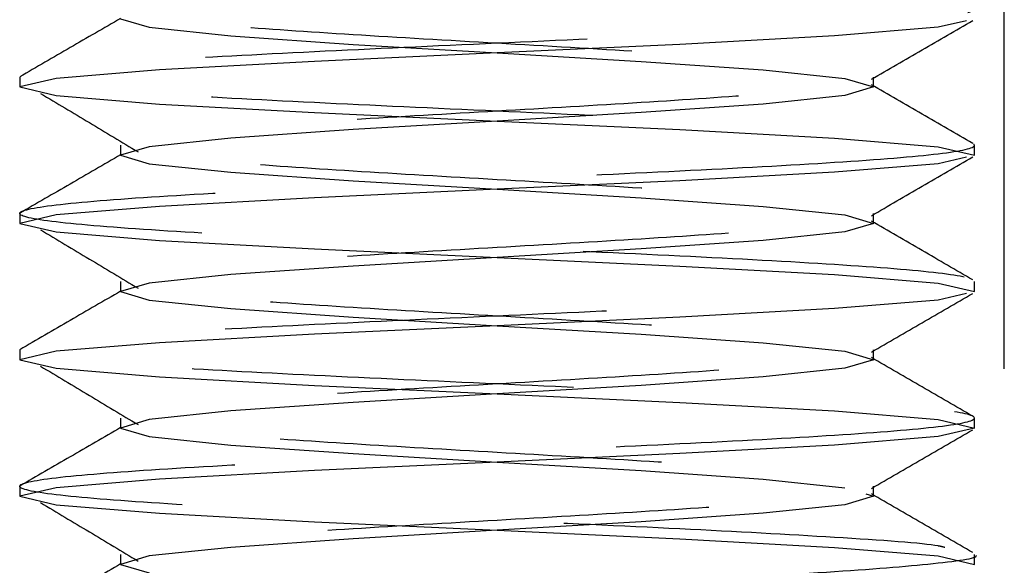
# Model space of a CAD drawing. Header units: inches. Extents: x 1907 to 2452, y -210 to -54.
# Tile 717 of 1056: x 2144.599 to 2144.857, y -176.733 to -176.59. Entities that reach past the tile are written whole.
import ezdxf

# ---------------------------------------------------------------- set-up
doc = ezdxf.new("R2010")
doc.units = ezdxf.units.IN
doc.header["$LTSCALE"] = 0.5
doc.header["$MEASUREMENT"] = 0
doc.linetypes.add('HIDDEN', pattern=[0.22499999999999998, 0.15, -0.075])
doc.layers.add('SID-M-H', color=4, linetype='HIDDEN')

msp = doc.modelspace()

# ---------------------------------------------------------------- linework, layer by layer
at = {"layer": 'SID-M-H'}
for p, q in [((2144.856872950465, -177.081832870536), (2144.856872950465, -176.211832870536)), ((2144.625479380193, -176.5901513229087), (2144.632983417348, -176.5923834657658)), ((2144.846930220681, -176.5906510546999), (2144.839545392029, -176.5923834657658)), ((2144.632983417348, -176.5923834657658), (2144.654353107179, -176.5946156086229)), ((2144.839545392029, -176.5923834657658), (2144.812448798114, -176.5946156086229)), ((2144.654353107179, -176.5946156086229), (2144.686335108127, -176.5968477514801)), ((2144.812448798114, -176.5946156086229), (2144.771895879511, -176.5968477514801)), ((2144.724060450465, -176.5990798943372), (2144.676225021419, -176.6013120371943)), ((2144.686335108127, -176.5968477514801), (2144.724060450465, -176.5990798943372)), ((2144.771895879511, -176.5968477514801), (2144.724060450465, -176.5990798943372)), ((2144.724060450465, -176.5990798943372), (2144.761785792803, -176.6013120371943)), ((2144.676225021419, -176.6013120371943), (2144.635672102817, -176.6035441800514)), ((2144.761785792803, -176.6013120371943), (2144.793767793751, -176.6035441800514)), ((2144.635672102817, -176.6035441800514), (2144.608575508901, -176.6057763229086)), ((2144.793767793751, -176.6035441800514), (2144.815137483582, -176.6057763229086)), ((2144.599060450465, -176.605404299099), (2144.599060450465, -176.6080084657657)), ((2144.608575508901, -176.6057763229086), (2144.599060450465, -176.6080084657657)), ((2144.815137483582, -176.6057763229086), (2144.822641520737, -176.6080084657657)), ((2144.822641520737, -176.6080084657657), (2144.822641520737, -176.605404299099)), ((2144.599060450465, -176.6080084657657), (2144.608575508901, -176.6102406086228)), ((2144.822641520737, -176.6080084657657), (2144.815137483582, -176.6102406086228)), ((2144.608575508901, -176.6102406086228), (2144.635672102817, -176.6124727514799)), ((2144.815137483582, -176.6102406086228), (2144.793767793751, -176.6124727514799)), ((2144.635672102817, -176.6124727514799), (2144.676225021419, -176.6147048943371)), ((2144.793767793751, -176.6124727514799), (2144.761785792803, -176.6147048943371)), ((2144.676225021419, -176.6147048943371), (2144.724060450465, -176.6169370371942)), ((2144.724060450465, -176.6169370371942), (2144.686335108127, -176.6191691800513)), ((2144.761785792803, -176.6147048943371), (2144.724060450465, -176.6169370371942)), ((2144.724060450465, -176.6169370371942), (2144.771895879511, -176.6191691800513)), ((2144.686335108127, -176.6191691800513), (2144.654353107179, -176.6214013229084)), ((2144.771895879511, -176.6191691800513), (2144.812448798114, -176.6214013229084)), ((2144.654353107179, -176.6214013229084), (2144.632983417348, -176.6236334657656)), ((2144.812448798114, -176.6214013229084), (2144.839545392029, -176.6236334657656)), ((2144.625479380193, -176.623261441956), (2144.625479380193, -176.6258656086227)), ((2144.632983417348, -176.6236334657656), (2144.625479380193, -176.6258656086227)), ((2144.839545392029, -176.6236334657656), (2144.849060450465, -176.6258656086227)), ((2144.849060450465, -176.6258656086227), (2144.849060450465, -176.623261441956)), ((2144.625479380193, -176.6258656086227), (2144.632983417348, -176.6280977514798)), ((2144.846930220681, -176.6263653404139), (2144.839545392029, -176.6280977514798)), ((2144.849060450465, -176.6258656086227), (2144.849060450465, -176.6258656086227)), ((2144.632983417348, -176.6280977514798), (2144.654353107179, -176.6303298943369)), ((2144.839545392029, -176.6280977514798), (2144.812448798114, -176.6303298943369)), ((2144.654353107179, -176.6303298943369), (2144.686335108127, -176.632562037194)), ((2144.686335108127, -176.632562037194), (2144.724060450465, -176.6347941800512)), ((2144.771895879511, -176.632562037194), (2144.724060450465, -176.6347941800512)), ((2144.812448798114, -176.6303298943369), (2144.771895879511, -176.632562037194)), ((2144.724060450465, -176.6347941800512), (2144.676225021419, -176.6370263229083)), ((2144.724060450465, -176.6347941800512), (2144.761785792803, -176.6370263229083)), ((2144.676225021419, -176.6370263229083), (2144.635672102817, -176.6392584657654)), ((2144.761785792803, -176.6370263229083), (2144.793767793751, -176.6392584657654)), ((2144.635672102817, -176.6392584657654), (2144.608575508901, -176.6414906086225)), ((2144.793767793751, -176.6392584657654), (2144.815137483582, -176.6414906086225)), ((2144.599060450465, -176.641118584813), (2144.599060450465, -176.6437227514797)), ((2144.608575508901, -176.6414906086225), (2144.599060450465, -176.6437227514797)), ((2144.815137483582, -176.6414906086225), (2144.822641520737, -176.6437227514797)), ((2144.822641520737, -176.6437227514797), (2144.822641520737, -176.641118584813)), ((2144.599060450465, -176.6437227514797), (2144.608575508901, -176.6459548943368)), ((2144.822641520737, -176.6437227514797), (2144.815137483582, -176.6459548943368)), ((2144.608575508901, -176.6459548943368), (2144.635672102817, -176.6481870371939)), ((2144.815137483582, -176.6459548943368), (2144.793767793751, -176.6481870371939)), ((2144.635672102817, -176.6481870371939), (2144.676225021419, -176.650419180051)), ((2144.676225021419, -176.650419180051), (2144.724060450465, -176.6526513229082)), ((2144.761785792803, -176.650419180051), (2144.724060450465, -176.6526513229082)), ((2144.793767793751, -176.6481870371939), (2144.761785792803, -176.650419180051)), ((2144.724060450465, -176.6526513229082), (2144.686335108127, -176.6548834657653)), ((2144.724060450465, -176.6526513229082), (2144.771895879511, -176.6548834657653)), ((2144.686335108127, -176.6548834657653), (2144.654353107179, -176.6571156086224)), ((2144.771895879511, -176.6548834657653), (2144.812448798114, -176.6571156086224)), ((2144.654353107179, -176.6571156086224), (2144.632983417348, -176.6593477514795)), ((2144.812448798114, -176.6571156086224), (2144.839545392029, -176.6593477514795)), ((2144.625479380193, -176.65897572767), (2144.625479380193, -176.6615798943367)), ((2144.632983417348, -176.6593477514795), (2144.625479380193, -176.6615798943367)), ((2144.839545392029, -176.6593477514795), (2144.849060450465, -176.6615798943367)), ((2144.849060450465, -176.6615798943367), (2144.849060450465, -176.65897572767)), ((2144.625479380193, -176.6615798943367), (2144.632983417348, -176.6638120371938)), ((2144.846930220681, -176.6620796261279), (2144.839545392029, -176.6638120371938)), ((2144.849060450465, -176.6615798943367), (2144.849060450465, -176.6615798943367)), ((2144.632983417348, -176.6638120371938), (2144.654353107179, -176.6660441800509)), ((2144.654353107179, -176.6660441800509), (2144.686335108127, -176.668276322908)), ((2144.812448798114, -176.6660441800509), (2144.771895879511, -176.6682763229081)), ((2144.839545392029, -176.6638120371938), (2144.812448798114, -176.6660441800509)), ((2144.686335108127, -176.668276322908), (2144.724060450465, -176.6705084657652)), ((2144.771895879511, -176.6682763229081), (2144.724060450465, -176.6705084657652)), ((2144.724060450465, -176.6705084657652), (2144.676225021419, -176.6727406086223)), ((2144.724060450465, -176.6705084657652), (2144.761785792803, -176.6727406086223)), ((2144.676225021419, -176.6727406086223), (2144.635672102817, -176.6749727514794)), ((2144.761785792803, -176.6727406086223), (2144.793767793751, -176.6749727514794)), ((2144.635672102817, -176.6749727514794), (2144.608575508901, -176.6772048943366)), ((2144.793767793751, -176.6749727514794), (2144.815137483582, -176.6772048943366)), ((2144.599060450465, -176.676832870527), (2144.599060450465, -176.6794370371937)), ((2144.608575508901, -176.6772048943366), (2144.599060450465, -176.6794370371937)), ((2144.815137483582, -176.6772048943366), (2144.822641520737, -176.6794370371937)), ((2144.822641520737, -176.6794370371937), (2144.822641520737, -176.676832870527)), ((2144.599060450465, -176.6794370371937), (2144.608575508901, -176.6816691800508)), ((2144.822641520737, -176.6794370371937), (2144.815137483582, -176.6816691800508)), ((2144.608575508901, -176.6816691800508), (2144.635672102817, -176.6839013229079)), ((2144.635672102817, -176.6839013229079), (2144.676225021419, -176.6861334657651)), ((2144.793767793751, -176.6839013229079), (2144.761785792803, -176.6861334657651)), ((2144.815137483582, -176.6816691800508), (2144.793767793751, -176.6839013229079)), ((2144.676225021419, -176.6861334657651), (2144.724060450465, -176.6883656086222)), ((2144.761785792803, -176.6861334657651), (2144.724060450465, -176.6883656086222)), ((2144.724060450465, -176.6883656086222), (2144.686335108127, -176.6905977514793)), ((2144.724060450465, -176.6883656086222), (2144.771895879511, -176.6905977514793)), ((2144.686335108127, -176.6905977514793), (2144.654353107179, -176.6928298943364)), ((2144.771895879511, -176.6905977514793), (2144.812448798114, -176.6928298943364)), ((2144.654353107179, -176.6928298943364), (2144.632983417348, -176.6950620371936)), ((2144.812448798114, -176.6928298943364), (2144.839545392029, -176.6950620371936)), ((2144.625479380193, -176.694690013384), (2144.625479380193, -176.6972941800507)), ((2144.632983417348, -176.6950620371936), (2144.625479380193, -176.6972941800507)), ((2144.839545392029, -176.6950620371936), (2144.849060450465, -176.6972941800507)), ((2144.849060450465, -176.6972941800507), (2144.849060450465, -176.694690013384)), ((2144.625479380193, -176.6972941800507), (2144.632983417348, -176.6995263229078)), ((2144.632983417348, -176.6995263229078), (2144.654353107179, -176.7017584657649)), ((2144.839545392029, -176.6995263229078), (2144.812448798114, -176.7017584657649)), ((2144.849060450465, -176.6972941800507), (2144.839545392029, -176.6995263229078)), ((2144.654353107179, -176.7017584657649), (2144.686335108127, -176.7039906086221)), ((2144.812448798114, -176.7017584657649), (2144.771895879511, -176.7039906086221)), ((2144.686335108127, -176.7039906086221), (2144.724060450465, -176.7062227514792)), ((2144.771895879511, -176.7039906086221), (2144.724060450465, -176.7062227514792)), ((2144.724060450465, -176.7062227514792), (2144.676225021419, -176.7084548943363)), ((2144.724060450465, -176.7062227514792), (2144.761785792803, -176.7084548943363)), ((2144.676225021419, -176.7084548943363), (2144.635672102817, -176.7106870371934)), ((2144.761785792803, -176.7084548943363), (2144.793767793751, -176.7106870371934)), ((2144.599060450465, -176.712547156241), (2144.599060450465, -176.7151513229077)), ((2144.635672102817, -176.7106870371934), (2144.608575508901, -176.7129191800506)), ((2144.793767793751, -176.7106870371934), (2144.815137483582, -176.7129191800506)), ((2144.822641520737, -176.7151513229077), (2144.822641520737, -176.712547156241)), ((2144.608575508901, -176.7129191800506), (2144.599060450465, -176.7151513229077)), ((2144.599060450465, -176.7151513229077), (2144.608575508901, -176.7173834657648)), ((2144.815137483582, -176.7129191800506), (2144.815137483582, -176.7129191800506)), ((2144.822641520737, -176.7151513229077), (2144.815137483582, -176.7173834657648)), ((2144.820629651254, -176.7145528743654), (2144.822641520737, -176.7151513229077)), ((2144.608575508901, -176.7173834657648), (2144.635672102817, -176.7196156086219)), ((2144.815137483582, -176.7173834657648), (2144.793767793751, -176.7196156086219)), ((2144.635672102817, -176.7196156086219), (2144.676225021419, -176.7218477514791)), ((2144.793767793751, -176.7196156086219), (2144.761785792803, -176.7218477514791)), ((2144.676225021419, -176.7218477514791), (2144.724060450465, -176.7240798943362)), ((2144.761785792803, -176.7218477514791), (2144.724060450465, -176.7240798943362)), ((2144.724060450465, -176.7240798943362), (2144.686335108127, -176.7263120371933)), ((2144.724060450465, -176.7240798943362), (2144.771895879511, -176.7263120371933)), ((2144.686335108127, -176.7263120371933), (2144.654353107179, -176.7285441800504)), ((2144.771895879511, -176.7263120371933), (2144.812448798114, -176.7285441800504)), ((2144.625479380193, -176.730404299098), (2144.625479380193, -176.7330084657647)), ((2144.654353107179, -176.7285441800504), (2144.632983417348, -176.7307763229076)), ((2144.812448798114, -176.7285441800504), (2144.839545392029, -176.7307763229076)), ((2144.849060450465, -176.7330084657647), (2144.849060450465, -176.730404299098)), ((2144.632983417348, -176.7307763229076), (2144.625479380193, -176.7330084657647)), ((2144.625479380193, -176.7330084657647), (2144.632983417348, -176.7352406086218)), ((2144.839545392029, -176.7307763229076), (2144.849060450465, -176.7330084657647)), ((2144.849060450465, -176.7330084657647), (2144.849060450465, -176.7330084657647))]:
    msp.add_line(p, q, dxfattribs=at)
for points, knots in [([(2144.631336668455, -176.1964323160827), (2144.631801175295, -176.1965955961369), (2144.634382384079, -176.19750292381), (2144.653311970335, -176.1991542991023), (2144.685145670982, -176.2013864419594), (2144.7241159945, -176.2036185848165), (2144.762753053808, -176.2058507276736), (2144.795586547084, -176.2080828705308), (2144.81750752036, -176.2103150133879), (2144.825208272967, -176.212547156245), (2144.817508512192, -176.2147792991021), (2144.795582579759, -176.2170114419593), (2144.76276793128, -176.2192435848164), (2144.724060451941, -176.2214757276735), (2144.685352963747, -176.2237078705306), (2144.652538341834, -176.2259400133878), (2144.630612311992, -176.2281721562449), (2144.622912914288, -176.230404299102), (2144.630612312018, -176.2326364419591), (2144.652538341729, -176.2348685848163), (2144.685352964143, -176.2371007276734), (2144.724060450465, -176.2393328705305), (2144.762767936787, -176.2415650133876), (2144.795582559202, -176.2437971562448), (2144.81750858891, -176.2460292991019), (2144.82520798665, -176.248261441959), (2144.81750858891, -176.2504935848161), (2144.795582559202, -176.2527257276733), (2144.762767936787, -176.2549578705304), (2144.724060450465, -176.2571900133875), (2144.685352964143, -176.2594221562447), (2144.652538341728, -176.2616542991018), (2144.63061231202, -176.2638864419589), (2144.62291291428, -176.266118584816), (2144.63061231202, -176.2683507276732), (2144.652538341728, -176.2705828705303), (2144.685352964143, -176.2728150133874), (2144.724060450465, -176.2750471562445), (2144.762767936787, -176.2772792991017), (2144.795582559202, -176.2795114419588), (2144.81750858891, -176.2817435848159), (2144.82520798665, -176.283975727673), (2144.81750858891, -176.2862078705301), (2144.795582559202, -176.2884400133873), (2144.762767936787, -176.2906721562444), (2144.724060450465, -176.2929042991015), (2144.685352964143, -176.2951364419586), (2144.652538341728, -176.2973685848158), (2144.63061231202, -176.2996007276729), (2144.62291291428, -176.30183287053), (2144.63061231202, -176.3040650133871), (2144.652538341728, -176.3062971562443), (2144.685352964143, -176.3085292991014), (2144.724060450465, -176.3107614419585), (2144.762767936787, -176.3129935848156), (2144.795582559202, -176.3152257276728), (2144.81750858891, -176.3174578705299), (2144.82520798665, -176.319690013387), (2144.81750858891, -176.3219221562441), (2144.795582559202, -176.3241542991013), (2144.762767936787, -176.3263864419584), (2144.724060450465, -176.3286185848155), (2144.685352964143, -176.3308507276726), (2144.652538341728, -176.3330828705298), (2144.63061231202, -176.3353150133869), (2144.62291291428, -176.337547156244), (2144.63061231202, -176.3397792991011), (2144.652538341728, -176.3420114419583), (2144.685352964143, -176.3442435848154), (2144.724060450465, -176.3464757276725), (2144.762767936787, -176.3487078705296), (2144.795582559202, -176.3509400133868), (2144.81750858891, -176.3531721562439), (2144.82520798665, -176.355404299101), (2144.81750858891, -176.3576364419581), (2144.795582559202, -176.3598685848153), (2144.762767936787, -176.3621007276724), (2144.724060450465, -176.3643328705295), (2144.685352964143, -176.3665650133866), (2144.652538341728, -176.3687971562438), (2144.63061231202, -176.3710292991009), (2144.62291291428, -176.373261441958), (2144.63061231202, -176.3754935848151), (2144.652538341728, -176.3777257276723), (2144.685352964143, -176.3799578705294), (2144.724060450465, -176.3821900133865), (2144.762767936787, -176.3844221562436), (2144.795582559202, -176.3866542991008), (2144.81750858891, -176.3888864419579), (2144.82520798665, -176.391118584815), (2144.81750858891, -176.3933507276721), (2144.795582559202, -176.3955828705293), (2144.762767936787, -176.3978150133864), (2144.724060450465, -176.4000471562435), (2144.685352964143, -176.4022792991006), (2144.652538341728, -176.4045114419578), (2144.63061231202, -176.4067435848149), (2144.62291291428, -176.408975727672), (2144.63061231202, -176.4112078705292), (2144.652538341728, -176.4134400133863), (2144.685352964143, -176.4156721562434), (2144.724060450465, -176.4179042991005), (2144.762767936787, -176.4201364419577), (2144.795582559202, -176.4223685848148), (2144.81750858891, -176.4246007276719), (2144.82520798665, -176.426832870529), (2144.81750858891, -176.4290650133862), (2144.795582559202, -176.4312971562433), (2144.762767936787, -176.4335292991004), (2144.724060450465, -176.4357614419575), (2144.685352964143, -176.4379935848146), (2144.652538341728, -176.4402257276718), (2144.63061231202, -176.4424578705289), (2144.62291291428, -176.444690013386), (2144.63061231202, -176.4469221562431), (2144.652538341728, -176.4491542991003), (2144.685352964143, -176.4513864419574), (2144.724060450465, -176.4536185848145), (2144.762767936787, -176.4558507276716), (2144.795582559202, -176.4580828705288), (2144.81750858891, -176.4603150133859), (2144.82520798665, -176.462547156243), (2144.81750858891, -176.4647792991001), (2144.795582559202, -176.4670114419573), (2144.762767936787, -176.4692435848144), (2144.724060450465, -176.4714757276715), (2144.685352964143, -176.4737078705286), (2144.652538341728, -176.4759400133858), (2144.63061231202, -176.4781721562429), (2144.62291291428, -176.4804042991), (2144.63061231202, -176.4826364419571), (2144.652538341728, -176.4848685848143), (2144.685352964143, -176.4871007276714), (2144.724060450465, -176.4893328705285), (2144.762767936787, -176.4915650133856), (2144.795582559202, -176.4937971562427), (2144.81750858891, -176.4960292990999), (2144.82520798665, -176.498261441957), (2144.81750858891, -176.5004935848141), (2144.795582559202, -176.5027257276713), (2144.762767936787, -176.5049578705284), (2144.724060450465, -176.5071900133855), (2144.685352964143, -176.5094221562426), (2144.652538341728, -176.5116542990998), (2144.63061231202, -176.5138864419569), (2144.62291291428, -176.516118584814), (2144.63061231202, -176.5183507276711), (2144.652538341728, -176.5205828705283), (2144.685352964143, -176.5228150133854), (2144.724060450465, -176.5250471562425), (2144.762767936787, -176.5272792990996), (2144.795582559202, -176.5295114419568), (2144.81750858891, -176.5317435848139), (2144.82520798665, -176.533975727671), (2144.81750858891, -176.5362078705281), (2144.795582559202, -176.5384400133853), (2144.762767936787, -176.5406721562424), (2144.724060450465, -176.5429042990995), (2144.685352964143, -176.5451364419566), (2144.652538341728, -176.5473685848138), (2144.63061231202, -176.5496007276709), (2144.62291291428, -176.551832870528), (2144.63061231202, -176.5540650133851), (2144.652538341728, -176.5562971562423), (2144.685352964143, -176.5585292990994), (2144.724060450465, -176.5607614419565), (2144.762767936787, -176.5629935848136), (2144.795582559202, -176.5652257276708), (2144.81750858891, -176.5674578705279), (2144.82520798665, -176.569690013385), (2144.81750858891, -176.5719221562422), (2144.795582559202, -176.5741542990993), (2144.762767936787, -176.5763864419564), (2144.724060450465, -176.5786185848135), (2144.685352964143, -176.5808507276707), (2144.652538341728, -176.5830828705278), (2144.63061231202, -176.5853150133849), (2144.62291291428, -176.587547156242), (2144.63061231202, -176.5897792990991), (2144.652538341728, -176.5920114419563), (2144.685352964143, -176.5942435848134), (2144.724060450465, -176.5964757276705), (2144.762767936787, -176.5987078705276), (2144.795582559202, -176.6009400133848), (2144.81750858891, -176.6031721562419), (2144.82520798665, -176.605404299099), (2144.81750858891, -176.6076364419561), (2144.795582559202, -176.6098685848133), (2144.762767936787, -176.6121007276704), (2144.724060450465, -176.6143328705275), (2144.685352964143, -176.6165650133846), (2144.652538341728, -176.6187971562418), (2144.63061231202, -176.6210292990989), (2144.62291291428, -176.623261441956), (2144.63061231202, -176.6254935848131), (2144.652538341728, -176.6277257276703), (2144.685352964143, -176.6299578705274), (2144.724060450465, -176.6321900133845), (2144.762767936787, -176.6344221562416), (2144.795582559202, -176.6366542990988), (2144.81750858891, -176.6388864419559), (2144.82520798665, -176.641118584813), (2144.81750858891, -176.6433507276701), (2144.795582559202, -176.6455828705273), (2144.762767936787, -176.6478150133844), (2144.724060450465, -176.6500471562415), (2144.685352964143, -176.6522792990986), (2144.652538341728, -176.6545114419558), (2144.63061231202, -176.6567435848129), (2144.62291291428, -176.65897572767), (2144.63061231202, -176.6612078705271), (2144.652538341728, -176.6634400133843), (2144.685352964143, -176.6656721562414), (2144.724060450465, -176.6679042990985), (2144.762767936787, -176.6701364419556), (2144.795582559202, -176.6723685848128), (2144.81750858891, -176.6746007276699), (2144.82520798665, -176.676832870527), (2144.81750858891, -176.6790650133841), (2144.795582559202, -176.6812971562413), (2144.762767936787, -176.6835292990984), (2144.724060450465, -176.6857614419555), (2144.685352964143, -176.6879935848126), (2144.652538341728, -176.6902257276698), (2144.63061231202, -176.6924578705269), (2144.62291291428, -176.694690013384), (2144.63061231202, -176.6969221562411), (2144.652538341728, -176.6991542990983), (2144.685352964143, -176.7013864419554), (2144.724060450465, -176.7036185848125), (2144.762767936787, -176.7058507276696), (2144.795582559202, -176.7080828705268), (2144.81750858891, -176.7103150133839), (2144.82520798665, -176.712547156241), (2144.81750858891, -176.7147792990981), (2144.795582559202, -176.7170114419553), (2144.762767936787, -176.7192435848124), (2144.724060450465, -176.7214757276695), (2144.685352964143, -176.7237078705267), (2144.652538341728, -176.7259400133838), (2144.63061231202, -176.7281721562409), (2144.62291291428, -176.730404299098), (2144.63061231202, -176.7326364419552), (2144.652538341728, -176.7348685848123), (2144.685352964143, -176.7371007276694), (2144.724060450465, -176.7393328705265), (2144.762767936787, -176.7415650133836), (2144.795582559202, -176.7437971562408), (2144.81750858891, -176.7460292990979), (2144.82520798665, -176.748261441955), (2144.81750858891, -176.7504935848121), (2144.795582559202, -176.7527257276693), (2144.762767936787, -176.7549578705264), (2144.724060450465, -176.7571900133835), (2144.685352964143, -176.7594221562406), (2144.652538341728, -176.7616542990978), (2144.63061231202, -176.7638864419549), (2144.62291291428, -176.766118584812), (2144.63061231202, -176.7683507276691), (2144.652538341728, -176.7705828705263), (2144.685352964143, -176.7728150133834), (2144.724060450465, -176.7750471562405), (2144.762767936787, -176.7772792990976), (2144.795582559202, -176.7795114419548), (2144.81750858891, -176.7817435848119), (2144.82520798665, -176.783975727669), (2144.81750858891, -176.7862078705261), (2144.795582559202, -176.7884400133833), (2144.762767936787, -176.7906721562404), (2144.724060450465, -176.7929042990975), (2144.685352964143, -176.7951364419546), (2144.652538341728, -176.7973685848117), (2144.63061231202, -176.7996007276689), (2144.62291291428, -176.801832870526), (2144.63061231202, -176.8040650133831), (2144.652538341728, -176.8062971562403), (2144.685352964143, -176.8085292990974), (2144.724060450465, -176.8107614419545), (2144.762767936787, -176.8129935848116), (2144.795582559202, -176.8152257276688), (2144.81750858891, -176.8174578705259), (2144.82520798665, -176.819690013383), (2144.81750858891, -176.8219221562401), (2144.795582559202, -176.8241542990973), (2144.762767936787, -176.8263864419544), (2144.724060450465, -176.8286185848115), (2144.685352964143, -176.8308507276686), (2144.652538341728, -176.8330828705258), (2144.63061231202, -176.8353150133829), (2144.62291291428, -176.83754715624), (2144.63061231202, -176.8397792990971), (2144.652538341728, -176.8420114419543), (2144.685352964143, -176.8442435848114), (2144.724060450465, -176.8464757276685), (2144.762767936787, -176.8487078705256), (2144.795582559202, -176.8509400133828), (2144.81750858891, -176.8531721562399), (2144.82520798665, -176.855404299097), (2144.81750858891, -176.8576364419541), (2144.795582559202, -176.8598685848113), (2144.762767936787, -176.8621007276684), (2144.724060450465, -176.8643328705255), (2144.685352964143, -176.8665650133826), (2144.652538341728, -176.8687971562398), (2144.63061231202, -176.8710292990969), (2144.62291291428, -176.873261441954), (2144.63061231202, -176.8754935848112), (2144.652538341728, -176.8777257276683), (2144.685352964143, -176.8799578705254), (2144.724060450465, -176.8821900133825), (2144.762767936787, -176.8844221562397), (2144.795582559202, -176.8866542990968), (2144.81750858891, -176.8888864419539), (2144.82520798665, -176.891118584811), (2144.81750858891, -176.8933507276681), (2144.795582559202, -176.8955828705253), (2144.762767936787, -176.8978150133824), (2144.724060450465, -176.9000471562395), (2144.685352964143, -176.9022792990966), (2144.652538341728, -176.9045114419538), (2144.63061231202, -176.9067435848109), (2144.62291291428, -176.908975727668), (2144.63061231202, -176.9112078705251), (2144.652538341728, -176.9134400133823), (2144.685352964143, -176.9156721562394), (2144.724060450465, -176.9179042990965), (2144.762767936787, -176.9201364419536), (2144.795582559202, -176.9223685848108), (2144.81750858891, -176.9246007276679), (2144.82520798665, -176.926832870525), (2144.81750858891, -176.9290650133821), (2144.795582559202, -176.9312971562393), (2144.762767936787, -176.9335292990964), (2144.724060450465, -176.9357614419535), (2144.685352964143, -176.9379935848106), (2144.652538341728, -176.9402257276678), (2144.63061231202, -176.9424578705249), (2144.62291291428, -176.944690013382), (2144.63061231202, -176.9469221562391), (2144.652538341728, -176.9491542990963), (2144.685352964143, -176.9513864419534), (2144.724060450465, -176.9536185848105), (2144.762767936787, -176.9558507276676), (2144.795582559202, -176.9580828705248), (2144.81750858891, -176.9603150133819), (2144.82520798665, -176.962547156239), (2144.81750858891, -176.9647792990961), (2144.795582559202, -176.9670114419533), (2144.762767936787, -176.9692435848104), (2144.724060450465, -176.9714757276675), (2144.685352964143, -176.9737078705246), (2144.652538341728, -176.9759400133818), (2144.63061231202, -176.9781721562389), (2144.62291291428, -176.980404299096), (2144.63061231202, -176.9826364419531), (2144.652538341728, -176.9848685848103), (2144.685352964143, -176.9871007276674), (2144.724060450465, -176.9893328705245), (2144.762767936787, -176.9915650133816), (2144.795582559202, -176.9937971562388), (2144.81750858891, -176.9960292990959), (2144.82520798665, -176.998261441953), (2144.81750858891, -177.0004935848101), (2144.795582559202, -177.0027257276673), (2144.762767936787, -177.0049578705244), (2144.724060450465, -177.0071900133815), (2144.685352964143, -177.0094221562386), (2144.652538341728, -177.0116542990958), (2144.63061231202, -177.0138864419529), (2144.62291291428, -177.01611858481), (2144.63061231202, -177.0183507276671), (2144.652538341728, -177.0205828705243), (2144.685352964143, -177.0228150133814), (2144.724060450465, -177.0250471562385), (2144.762767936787, -177.0272792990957), (2144.795582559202, -177.0295114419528), (2144.81750858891, -177.0317435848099), (2144.82520798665, -177.033975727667), (2144.81750858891, -177.0362078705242), (2144.795582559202, -177.0384400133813), (2144.762767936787, -177.0406721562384), (2144.724060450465, -177.0429042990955), (2144.685352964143, -177.0451364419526), (2144.652538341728, -177.0473685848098), (2144.63061231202, -177.0496007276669), (2144.62291291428, -177.051832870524), (2144.63061231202, -177.0540650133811), (2144.652538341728, -177.0562971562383), (2144.685352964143, -177.0585292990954), (2144.724060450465, -177.0607614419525), (2144.762767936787, -177.0629935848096), (2144.795582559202, -177.0652257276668), (2144.81750858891, -177.0674578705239), (2144.82520798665, -177.069690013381), (2144.81750858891, -177.0719221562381), (2144.795582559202, -177.0741542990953), (2144.762767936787, -177.0763864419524), (2144.724060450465, -177.0786185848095), (2144.685352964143, -177.0808507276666), (2144.652538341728, -177.0830828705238), (2144.63061231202, -177.0853150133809), (2144.62291291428, -177.087547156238), (2144.63061231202, -177.0897792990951), (2144.652538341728, -177.0920114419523), (2144.685352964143, -177.0942435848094), (2144.724060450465, -177.0964757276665), (2144.762767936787, -177.0987078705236), (2144.795582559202, -177.1009400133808), (2144.81750858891, -177.1031721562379), (2144.82520798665, -177.105404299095), (2144.81750858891, -177.1076364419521), (2144.795582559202, -177.1098685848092), (2144.762767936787, -177.1121007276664), (2144.724060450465, -177.1143328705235), (2144.685352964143, -177.1165650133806), (2144.652538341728, -177.1187971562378), (2144.63061231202, -177.1210292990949), (2144.62291291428, -177.123261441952), (2144.63061231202, -177.1254935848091), (2144.652538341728, -177.1277257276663), (2144.685352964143, -177.1299578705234), (2144.724060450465, -177.1321900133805), (2144.762767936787, -177.1344221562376), (2144.795582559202, -177.1366542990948), (2144.81750858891, -177.1388864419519), (2144.82520798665, -177.141118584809), (2144.81750858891, -177.1433507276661), (2144.795582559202, -177.1455828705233), (2144.762767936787, -177.1478150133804), (2144.724060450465, -177.1500471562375), (2144.685352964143, -177.1522792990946), (2144.652538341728, -177.1545114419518), (2144.63061231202, -177.1567435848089), (2144.62291291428, -177.158975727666), (2144.63061231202, -177.1612078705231), (2144.652538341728, -177.1634400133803), (2144.685352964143, -177.1656721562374), (2144.724060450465, -177.1679042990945), (2144.762767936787, -177.1701364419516), (2144.795582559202, -177.1723685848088), (2144.81750858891, -177.1746007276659), (2144.82520798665, -177.176832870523), (2144.81750858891, -177.1790650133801), (2144.795582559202, -177.1812971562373), (2144.762767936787, -177.1835292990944), (2144.724060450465, -177.1857614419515), (2144.685352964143, -177.1879935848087), (2144.652538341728, -177.1902257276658), (2144.63061231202, -177.1924578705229), (2144.62291291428, -177.19469001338), (2144.63061231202, -177.1969221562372), (2144.652538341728, -177.1991542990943), (2144.685352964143, -177.2013864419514), (2144.724060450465, -177.2036185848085), (2144.762767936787, -177.2058507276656), (2144.795582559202, -177.2080828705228), (2144.81750858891, -177.2103150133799), (2144.82520798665, -177.212547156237), (2144.81750858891, -177.2147792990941), (2144.795582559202, -177.2170114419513), (2144.762767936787, -177.2192435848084), (2144.724060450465, -177.2214757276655), (2144.685352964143, -177.2237078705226), (2144.652538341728, -177.2259400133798), (2144.63061231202, -177.2281721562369), (2144.62291291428, -177.230404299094), (2144.63061231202, -177.2326364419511), (2144.652538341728, -177.2348685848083), (2144.685352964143, -177.2371007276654), (2144.724060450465, -177.2393328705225), (2144.762767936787, -177.2415650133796), (2144.795582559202, -177.2437971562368), (2144.81750858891, -177.2460292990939), (2144.82520798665, -177.248261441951), (2144.81750858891, -177.2504935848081), (2144.795582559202, -177.2527257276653), (2144.762767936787, -177.2549578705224), (2144.724060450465, -177.2571900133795), (2144.685352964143, -177.2594221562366), (2144.652538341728, -177.2616542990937), (2144.63061231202, -177.2638864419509), (2144.62291291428, -177.266118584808), (2144.63061231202, -177.2683507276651), (2144.652538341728, -177.2705828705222), (2144.685352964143, -177.2728150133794), (2144.724060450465, -177.2750471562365), (2144.762767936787, -177.2772792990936), (2144.795582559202, -177.2795114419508), (2144.81750858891, -177.2817435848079), (2144.82520798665, -177.283975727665), (2144.81750858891, -177.2862078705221), (2144.795582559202, -177.2884400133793), (2144.762767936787, -177.2906721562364), (2144.724060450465, -177.2929042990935), (2144.685352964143, -177.2951364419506), (2144.652538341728, -177.2973685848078), (2144.63061231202, -177.2996007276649), (2144.62291291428, -177.301832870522), (2144.63061231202, -177.3040650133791), (2144.652538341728, -177.3062971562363), (2144.685352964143, -177.3085292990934), (2144.724060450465, -177.3107614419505), (2144.762767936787, -177.3129935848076), (2144.795582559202, -177.3152257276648), (2144.81750858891, -177.3174578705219), (2144.82520798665, -177.319690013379), (2144.81750858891, -177.3219221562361), (2144.795582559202, -177.3241542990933), (2144.762767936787, -177.3263864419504), (2144.724060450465, -177.3286185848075), (2144.685352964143, -177.3308507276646), (2144.652538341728, -177.3330828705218), (2144.63061231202, -177.3353150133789), (2144.62291291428, -177.337547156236), (2144.63061231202, -177.3397792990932), (2144.652538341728, -177.3420114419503), (2144.685352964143, -177.3442435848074), (2144.724060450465, -177.3464757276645), (2144.762767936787, -177.3487078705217), (2144.795582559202, -177.3509400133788), (2144.81750858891, -177.3531721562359), (2144.82520798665, -177.355404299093), (2144.81750858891, -177.3576364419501), (2144.795582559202, -177.3598685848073), (2144.762767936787, -177.3621007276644), (2144.724060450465, -177.3643328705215), (2144.685352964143, -177.3665650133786), (2144.652538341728, -177.3687971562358), (2144.63061231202, -177.3710292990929), (2144.62291291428, -177.37326144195), (2144.63061231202, -177.3754935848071), (2144.652538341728, -177.3777257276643), (2144.685352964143, -177.3799578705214), (2144.724060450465, -177.3821900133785), (2144.762767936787, -177.3844221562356), (2144.795582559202, -177.3866542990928), (2144.81750858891, -177.3888864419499), (2144.82520798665, -177.391118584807), (2144.81750858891, -177.3933507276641), (2144.795582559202, -177.3955828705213), (2144.762767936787, -177.3978150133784), (2144.724060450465, -177.4000471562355), (2144.685352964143, -177.4022792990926), (2144.652538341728, -177.4045114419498), (2144.63061231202, -177.4067435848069), (2144.62291291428, -177.4089757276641), (2144.63061231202, -177.4112078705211), (2144.652538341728, -177.4134400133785), (2144.685352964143, -177.4156721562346), (2144.724060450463, -177.4179042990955), (2144.762767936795, -177.4201364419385), (2144.795582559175, -177.4223685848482), (2144.817508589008, -177.4246007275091), (2144.825207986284, -177.4268328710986), (2144.817508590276, -177.4290650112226), (2144.795582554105, -177.4312971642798), (2144.762767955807, -177.4335292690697), (2144.724060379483, -177.4357615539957), (2144.685353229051, -177.4379931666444), (2144.652537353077, -177.4402272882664), (2144.630616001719, -177.4424520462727), (2144.622899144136, -177.4447117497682), (2144.630663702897, -177.4468410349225), (2144.652346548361, -177.4494570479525), (2144.686068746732, -177.450256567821), (2144.721389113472, -177.45783533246), (2144.771732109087, -177.4404605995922), (2144.758533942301, -177.5189446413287), (2144.793572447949, -177.4430096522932), (2144.817564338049, -177.4639327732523), (2144.825193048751, -177.461577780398), (2144.817512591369, -177.465039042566), (2144.795581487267, -177.4669418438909), (2144.762768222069, -177.4692622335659), (2144.724060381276, -177.4714707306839), (2144.68535295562, -177.4737092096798), (2144.65253844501, -177.475939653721), (2144.630611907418, -177.478172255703), (2144.622914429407, -177.4804042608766), (2144.630606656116, -177.4826364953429), (2144.652559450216, -177.4848684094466), (2144.685274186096, -177.4871013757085), (2144.725855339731, -177.4894160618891), (2144.752094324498, -177.4909985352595), (2144.765928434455, -177.491832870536)], [0, 0, 0, 0, 0.0003773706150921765, 0.002097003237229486, 0.003816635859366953, 0.005536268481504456, 0.007255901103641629, 0.008975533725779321, 0.01069516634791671, 0.01241479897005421, 0.0141344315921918, 0.0158540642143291, 0.01757369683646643, 0.01929332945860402, 0.02101296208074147, 0.02273259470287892, 0.02445222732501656, 0.02617185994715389, 0.02789149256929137, 0.02961112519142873, 0.03133075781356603, 0.03305039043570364, 0.03477002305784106, 0.03648965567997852, 0.03820928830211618, 0.03992892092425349, 0.04164855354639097, 0.04336818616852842, 0.04508781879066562, 0.04680745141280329, 0.04852708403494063, 0.05024671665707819, 0.05196634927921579, 0.05368598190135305, 0.05540561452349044, 0.05712524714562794, 0.05884487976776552, 0.06056451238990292, 0.06228414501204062, 0.06400377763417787, 0.06572341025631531, 0.06744304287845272, 0.06916267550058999, 0.07088230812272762, 0.07260194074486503, 0.07432157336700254, 0.07604120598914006, 0.07776083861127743, 0.07948047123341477, 0.08120010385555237, 0.08291973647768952, 0.0846393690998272, 0.08635900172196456, 0.0880786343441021, 0.08979826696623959, 0.09151789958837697, 0.0932375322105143, 0.09495716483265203, 0.09667679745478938, 0.09839643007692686, 0.1001160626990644, 0.1018356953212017, 0.1035553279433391, 0.1052749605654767, 0.1069945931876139, 0.1087142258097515, 0.1104338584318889, 0.1121534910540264, 0.113873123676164, 0.1155927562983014, 0.1173123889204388, 0.1190320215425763, 0.1207516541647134, 0.1224712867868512, 0.1241909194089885, 0.1259105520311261, 0.1276301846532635, 0.129349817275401, 0.1310694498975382, 0.1327890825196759, 0.1345087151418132, 0.1362283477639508, 0.1379479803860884, 0.1396676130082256, 0.1413872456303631, 0.1431068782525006, 0.1448265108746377, 0.1465461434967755, 0.148265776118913, 0.1499854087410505, 0.151705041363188, 0.1534246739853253, 0.1551443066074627, 0.1568639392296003, 0.1585835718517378, 0.1603032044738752, 0.1620228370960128, 0.16374246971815, 0.1654621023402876, 0.1671817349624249, 0.1689013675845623, 0.1706210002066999, 0.1723406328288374, 0.1740602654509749, 0.1757798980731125, 0.1774995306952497, 0.1792191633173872, 0.1809387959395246, 0.1826584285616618, 0.1843780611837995, 0.1860976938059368, 0.1878173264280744, 0.1895369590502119, 0.1912565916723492, 0.1929762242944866, 0.1946958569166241, 0.1964154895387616, 0.1981351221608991, 0.1998547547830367, 0.201574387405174, 0.2032940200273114, 0.205013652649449, 0.206733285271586, 0.2084529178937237, 0.2101725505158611, 0.2118921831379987, 0.2136118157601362, 0.2153314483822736, 0.217051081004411, 0.2187707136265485, 0.2204903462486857, 0.2222099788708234, 0.2239296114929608, 0.2256492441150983, 0.2273688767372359, 0.2290885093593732, 0.2308081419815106, 0.2325277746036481, 0.2342474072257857, 0.2359670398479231, 0.2376866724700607, 0.239406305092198, 0.2411259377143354, 0.2428455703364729, 0.2445652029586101, 0.2462848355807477, 0.2480044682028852, 0.2497241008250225, 0.2514437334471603, 0.2531633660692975, 0.2548829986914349, 0.2566026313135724, 0.2583222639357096, 0.2600418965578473, 0.2617615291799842, 0.2634811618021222, 0.2652007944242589, 0.266920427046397, 0.2686400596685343, 0.270359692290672, 0.2720793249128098, 0.2737989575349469, 0.2755185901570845, 0.2772382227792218, 0.2789578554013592, 0.2806774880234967, 0.2823971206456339, 0.2841167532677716, 0.2858363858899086, 0.2875560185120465, 0.2892756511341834, 0.2909952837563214, 0.2927149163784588, 0.2944345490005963, 0.2961541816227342, 0.2978738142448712, 0.2995934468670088, 0.3013130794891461, 0.3030327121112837, 0.304752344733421, 0.3064719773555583, 0.308191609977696, 0.309911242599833, 0.3116308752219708, 0.3133505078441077, 0.3150701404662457, 0.316789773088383, 0.3185094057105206, 0.3202290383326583, 0.3219486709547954, 0.3236683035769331, 0.3253879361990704, 0.327107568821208, 0.3288272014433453, 0.3305468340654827, 0.3322664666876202, 0.3339860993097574, 0.335705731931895, 0.3374253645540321, 0.3391449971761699, 0.3408646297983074, 0.3425842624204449, 0.3443038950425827, 0.3460235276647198, 0.3477431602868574, 0.3494627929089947, 0.3511824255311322, 0.3529020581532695, 0.3546216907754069, 0.3563413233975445, 0.3580609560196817, 0.3597805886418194, 0.3615002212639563, 0.3632198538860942, 0.3649394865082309, 0.3666591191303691, 0.3683787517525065, 0.370098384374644, 0.3718180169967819, 0.3735376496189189, 0.3752572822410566, 0.3769769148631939, 0.3786965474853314, 0.3804161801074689, 0.3821358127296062, 0.3838554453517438, 0.3855750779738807, 0.3872947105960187, 0.3890143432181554, 0.3907339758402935, 0.392453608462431, 0.3941732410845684, 0.3958928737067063, 0.3976125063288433, 0.3993321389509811, 0.4010517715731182, 0.4027714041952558, 0.4044910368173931, 0.4062106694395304, 0.4079303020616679, 0.4096499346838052, 0.4113695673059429, 0.4130891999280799, 0.4148088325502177, 0.4165284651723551, 0.4182480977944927, 0.4199677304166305, 0.4216873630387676, 0.4234069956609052, 0.4251266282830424, 0.42684626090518, 0.4285658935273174, 0.4302855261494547, 0.4320051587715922, 0.4337247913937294, 0.4354444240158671, 0.437164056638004, 0.4388836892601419, 0.4406033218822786, 0.4423229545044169, 0.444042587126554, 0.4457622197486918, 0.4474818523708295, 0.4492014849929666, 0.4509211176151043, 0.4526407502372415, 0.4543603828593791, 0.4560800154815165, 0.4577996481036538, 0.4595192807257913, 0.4612389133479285, 0.4629585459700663, 0.4646781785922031, 0.4663978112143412, 0.4681174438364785, 0.4698370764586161, 0.4715567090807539, 0.4732763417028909, 0.4749959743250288, 0.4767156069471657, 0.4784352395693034, 0.4801548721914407, 0.4818745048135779, 0.4835941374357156, 0.4853137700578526, 0.4870334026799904, 0.4887530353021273, 0.4904726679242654, 0.4921923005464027, 0.4939119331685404, 0.4956315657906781, 0.4973511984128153, 0.4990708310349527, 0.5007904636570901, 0.5025100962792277, 0.504229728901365, 0.5059493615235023, 0.5076689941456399, 0.5093886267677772, 0.5111082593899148, 0.5128278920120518, 0.5145475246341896, 0.516267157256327, 0.5179867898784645, 0.5197064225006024, 0.5214260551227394, 0.5231456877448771, 0.5248653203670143, 0.5265849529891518, 0.5283045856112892, 0.5300242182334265, 0.531743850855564, 0.5334634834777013, 0.5351831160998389, 0.536902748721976, 0.5386223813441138, 0.5403420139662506, 0.5420616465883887, 0.543781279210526, 0.5455009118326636, 0.5472205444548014, 0.5489401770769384, 0.5506598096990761, 0.5523794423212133, 0.5540990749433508, 0.5558187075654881, 0.5575383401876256, 0.559257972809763, 0.5609776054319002, 0.562697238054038, 0.5644168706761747, 0.5661365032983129, 0.5678561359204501, 0.5695757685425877, 0.5712954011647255, 0.5730150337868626, 0.5747346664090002, 0.5764542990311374, 0.5781739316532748, 0.5798935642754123, 0.5816131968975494, 0.583332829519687, 0.5850524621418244, 0.5867720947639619, 0.5884917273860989, 0.5902113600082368, 0.5919309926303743, 0.5936506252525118, 0.5953702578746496, 0.5970898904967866, 0.5988095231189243, 0.6005291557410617, 0.6022487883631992, 0.6039684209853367, 0.6056880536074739, 0.6074076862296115, 0.6091273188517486, 0.6108469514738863, 0.6125665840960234, 0.6142862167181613, 0.6160058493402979, 0.6177254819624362, 0.6194451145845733, 0.621164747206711, 0.6228843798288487, 0.6246040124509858, 0.6263236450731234, 0.6280432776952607, 0.6297629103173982, 0.6314825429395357, 0.6332021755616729, 0.6349218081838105, 0.6366414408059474, 0.6383610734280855, 0.640080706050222, 0.6418003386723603, 0.6435199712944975, 0.6452396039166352, 0.646959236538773, 0.64867886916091, 0.6503985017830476, 0.6521181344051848, 0.6538377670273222, 0.6555573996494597, 0.6572770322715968, 0.6589966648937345, 0.6607162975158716, 0.6624359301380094, 0.6641555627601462, 0.6658751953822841, 0.6675948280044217, 0.669314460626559, 0.671034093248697, 0.6727537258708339, 0.6744733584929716, 0.6761929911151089, 0.6779126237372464, 0.679632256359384, 0.6813518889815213, 0.6830715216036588, 0.6847911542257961, 0.6865107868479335, 0.6882304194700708, 0.6899500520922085, 0.6916696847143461, 0.6933893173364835, 0.6951089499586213, 0.6968285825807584, 0.698548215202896, 0.7002678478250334, 0.7019874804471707, 0.7037071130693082, 0.7054267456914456, 0.7071463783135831, 0.7088660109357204, 0.710585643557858, 0.7123052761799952, 0.714024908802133, 0.7157445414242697, 0.7174641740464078, 0.719183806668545, 0.7209034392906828, 0.7226230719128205, 0.7243427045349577, 0.7260623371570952, 0.7277819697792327, 0.7295016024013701, 0.7312212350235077, 0.7329408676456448, 0.7346605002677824, 0.7363801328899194, 0.7380997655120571, 0.7398193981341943, 0.7415390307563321, 0.7432586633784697, 0.744978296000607, 0.746697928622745, 0.7484175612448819, 0.7501371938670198, 0.751856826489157, 0.7535764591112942, 0.7552960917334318, 0.7570157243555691, 0.7587353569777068, 0.7604549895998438, 0.7621746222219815, 0.7638942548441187, 0.7656138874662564, 0.767333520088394, 0.7690531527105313, 0.7707727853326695, 0.7724924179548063, 0.774212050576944, 0.7759316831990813, 0.7776513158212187, 0.7793709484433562, 0.7810905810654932, 0.7828102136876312, 0.7845298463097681, 0.7862494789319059, 0.7879691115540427, 0.7896887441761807, 0.7914083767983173, 0.7931280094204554, 0.7948476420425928, 0.7965672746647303, 0.7982869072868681, 0.800006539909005, 0.8017261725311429, 0.8034458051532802, 0.8051654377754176, 0.8068850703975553, 0.8086047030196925, 0.8103243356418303, 0.8120439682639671, 0.8137636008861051, 0.8154832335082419, 0.81720286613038, 0.8189224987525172, 0.8206421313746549, 0.8223617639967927, 0.8240813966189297, 0.8258010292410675, 0.8275206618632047, 0.8292402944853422, 0.8309599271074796, 0.832679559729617, 0.8343991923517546, 0.8361188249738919, 0.8378384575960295, 0.8395580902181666, 0.8412777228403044, 0.8429973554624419, 0.8447169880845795, 0.8464366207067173, 0.8481562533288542, 0.849875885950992, 0.8515955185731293, 0.8533151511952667, 0.855034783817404, 0.8567544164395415, 0.8584740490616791, 0.8601936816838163, 0.8619133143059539, 0.8636329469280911, 0.8653525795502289, 0.8670722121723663, 0.8687918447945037, 0.8705114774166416, 0.8722311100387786, 0.8739507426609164, 0.8756703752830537, 0.8773900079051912, 0.8791096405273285, 0.8808292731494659, 0.8825489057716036, 0.8842685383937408, 0.8859881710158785, 0.8877078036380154, 0.8894274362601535, 0.8911470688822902, 0.8928667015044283, 0.8945863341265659, 0.8963059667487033, 0.898025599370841, 0.899745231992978, 0.9014648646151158, 0.9031844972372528, 0.9049041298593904, 0.9066237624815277, 0.908343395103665, 0.9100630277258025, 0.9117826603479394, 0.9135022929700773, 0.915221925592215, 0.9169415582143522, 0.9186611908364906, 0.9203808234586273, 0.922100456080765, 0.9238200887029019, 0.9255397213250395, 0.9272593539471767, 0.9289789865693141, 0.9306986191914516, 0.932418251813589, 0.9341378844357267, 0.9358575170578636, 0.9375771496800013, 0.9392967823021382, 0.9410164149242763, 0.9427360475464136, 0.9444556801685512, 0.9461753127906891, 0.9478949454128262, 0.949614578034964, 0.9513342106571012, 0.9530538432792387, 0.9547734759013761, 0.9564931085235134, 0.9582127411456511, 0.9599323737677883, 0.961652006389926, 0.9633716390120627, 0.9650912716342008, 0.9668109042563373, 0.9685305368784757, 0.9702501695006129, 0.9718687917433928, 0.9740073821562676, 0.9757270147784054, 0.9774466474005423, 0.97916628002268, 0.9808859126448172, 0.9826055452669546, 0.984325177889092, 0.9860448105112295, 0.987764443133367, 0.9894840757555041, 0.991203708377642, 0.9929233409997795, 0.9946429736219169, 0.9963626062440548, 0.998082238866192, 0.9999999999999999, 0.9999999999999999, 0.9999999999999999, 0.9999999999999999]), ([(2144.841274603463, -176.7285778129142), (2144.840774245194, -176.7284425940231), (2144.837520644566, -176.7275633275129), (2144.813704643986, -176.7259400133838), (2144.773421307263, -176.7237078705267), (2144.723985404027, -176.7214757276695), (2144.674999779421, -176.7192435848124), (2144.633365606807, -176.7170114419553), (2144.605570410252, -176.7147792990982), (2144.595805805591, -176.712547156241), (2144.605569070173, -176.7103150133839), (2144.633370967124, -176.7080828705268), (2144.67497967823, -176.7058507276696), (2144.724060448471, -176.7036185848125), (2144.773141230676, -176.7013864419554), (2144.814749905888, -176.6991542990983), (2144.842551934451, -176.6969221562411), (2144.852314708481, -176.694690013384), (2144.842551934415, -176.6924578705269), (2144.814749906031, -176.6902257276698), (2144.773141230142, -176.6879935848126), (2144.724060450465, -176.6857614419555), (2144.674979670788, -176.6835292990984), (2144.633370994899, -176.6812971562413), (2144.605568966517, -176.6790650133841), (2144.595806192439, -176.676832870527), (2144.605568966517, -176.6746007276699), (2144.633370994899, -176.6723685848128), (2144.674979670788, -176.6701364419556), (2144.724060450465, -176.6679042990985), (2144.773141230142, -176.6656721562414), (2144.814749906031, -176.6634400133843), (2144.842551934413, -176.6612078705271), (2144.852314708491, -176.65897572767), (2144.842551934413, -176.6567435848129), (2144.814749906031, -176.6545114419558), (2144.773141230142, -176.6522792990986), (2144.724060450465, -176.6500471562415), (2144.674979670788, -176.6478150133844), (2144.633370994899, -176.6455828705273), (2144.605568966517, -176.6433507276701), (2144.595806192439, -176.641118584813), (2144.605568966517, -176.6388864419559), (2144.633370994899, -176.6366542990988), (2144.674979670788, -176.6344221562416), (2144.724060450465, -176.6321900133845), (2144.773141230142, -176.6299578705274), (2144.814749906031, -176.6277257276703), (2144.842551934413, -176.6254935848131), (2144.852314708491, -176.623261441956), (2144.842551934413, -176.6210292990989), (2144.814749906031, -176.6187971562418), (2144.773141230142, -176.6165650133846), (2144.724060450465, -176.6143328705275), (2144.674979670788, -176.6121007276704), (2144.633370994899, -176.6098685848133), (2144.605568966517, -176.6076364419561), (2144.595806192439, -176.605404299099), (2144.605568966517, -176.6031721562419), (2144.633370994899, -176.6009400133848), (2144.674979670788, -176.5987078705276), (2144.724060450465, -176.5964757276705), (2144.773141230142, -176.5942435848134), (2144.814749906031, -176.5920114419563), (2144.842551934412, -176.5897792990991), (2144.852314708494, -176.587547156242), (2144.842551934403, -176.5853150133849), (2144.814749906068, -176.5830828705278), (2144.773141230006, -176.5808507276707), (2144.724060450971, -176.5786185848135), (2144.674979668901, -176.5763864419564), (2144.63337100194, -176.5741542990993), (2144.60556894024, -176.5719221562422), (2144.595806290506, -176.569690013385), (2144.605568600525, -176.5674578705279), (2144.6333723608, -176.5652257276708), (2144.674974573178, -176.5629935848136), (2144.724079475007, -176.5607614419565), (2144.773070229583, -176.5585292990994), (2144.815014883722, -176.5562971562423), (2144.841563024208, -176.5540650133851), (2144.852273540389, -176.5524096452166), (2144.847751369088, -176.5514983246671), (2144.846921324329, -176.5513310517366)], [0, 0, 0, 0, 0.002288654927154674, 0.01488207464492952, 0.02747549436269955, 0.0400689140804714, 0.05266233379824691, 0.06525575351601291, 0.07784917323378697, 0.0904425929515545, 0.1030360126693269, 0.1156294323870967, 0.1282228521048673, 0.1408162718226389, 0.153409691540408, 0.1660031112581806, 0.1785965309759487, 0.1911899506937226, 0.2037833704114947, 0.2163767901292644, 0.2289702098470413, 0.2415636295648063, 0.2541570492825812, 0.2667504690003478, 0.2793438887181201, 0.2919373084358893, 0.3045307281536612, 0.3171241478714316, 0.3297175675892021, 0.3423109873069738, 0.3549044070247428, 0.3674978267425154, 0.3800912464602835, 0.3926846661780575, 0.4052780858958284, 0.4178715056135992, 0.4304649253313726, 0.4430583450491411, 0.4556517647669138, 0.4682451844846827, 0.4808386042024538, 0.4934320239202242, 0.5060254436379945, 0.5186188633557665, 0.5312122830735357, 0.5438057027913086, 0.5563991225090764, 0.5689925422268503, 0.5815859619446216, 0.5941793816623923, 0.6067728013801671, 0.619366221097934, 0.6319596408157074, 0.6445530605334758, 0.6571464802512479, 0.6697398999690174, 0.6823333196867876, 0.6949267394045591, 0.7075201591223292, 0.7201135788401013, 0.7327069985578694, 0.745300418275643, 0.7578938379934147, 0.7704872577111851, 0.7830806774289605, 0.7956740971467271, 0.8082675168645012, 0.8208609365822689, 0.8334543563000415, 0.8460477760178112, 0.8586411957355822, 0.871234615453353, 0.8838280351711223, 0.8964214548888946, 0.9090148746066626, 0.9216082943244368, 0.9342017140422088, 0.9467951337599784, 0.9593885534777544, 0.9719819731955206, 0.984575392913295, 0.9971688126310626, 1, 1, 1, 1]), ([(2144.62549896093, -176.5900434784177), (2144.621092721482, -176.5925960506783), (2144.612279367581, -176.5977017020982), (2144.603470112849, -176.6028057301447), (2144.599065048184, -176.6053579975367)], [0, 0, 0, 0, 0.4999503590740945, 1, 1, 1, 1]), ([(2144.822091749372, -176.6059850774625), (2144.826506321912, -176.6034244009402), (2144.835338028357, -176.5983015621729), (2144.84417598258, -176.5931834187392), (2144.848596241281, -176.5906236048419)], [0, 0, 0, 0, 0.4998549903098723, 1, 1, 1, 1]), ([(2144.848592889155, -176.6227874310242), (2144.844170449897, -176.6202265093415), (2144.835328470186, -176.6151063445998), (2144.826492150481, -176.6099808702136), (2144.822075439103, -176.6074189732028)], [0, 0, 0, 0, 0.5001639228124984, 1, 1, 1, 1]), ([(2144.604509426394, -176.6096794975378), (2144.608775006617, -176.6122306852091), (2144.617305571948, -176.6173327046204), (2144.62580342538, -176.6224358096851), (2144.630052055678, -176.6249871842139)], [0, 0, 0, 0, 0.500034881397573, 0.9999999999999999, 0.9999999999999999, 0.9999999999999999, 0.9999999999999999]), ([(2144.62549896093, -176.6257577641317), (2144.621092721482, -176.6283103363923), (2144.612279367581, -176.6334159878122), (2144.603470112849, -176.6385200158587), (2144.599065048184, -176.6410722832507)], [0, 0, 0, 0, 0.4999503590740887, 1, 1, 1, 1]), ([(2144.822091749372, -176.6416993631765), (2144.826506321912, -176.6391386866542), (2144.835338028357, -176.6340158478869), (2144.84417598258, -176.6288977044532), (2144.848596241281, -176.626337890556)], [0, 0, 0, 0, 0.4998549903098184, 0.9999999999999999, 0.9999999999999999, 0.9999999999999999, 0.9999999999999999]), ([(2144.604509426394, -176.6453937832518), (2144.608775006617, -176.647944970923), (2144.617305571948, -176.6530469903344), (2144.62580342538, -176.6581500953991), (2144.630052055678, -176.6607014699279)], [0, 0, 0, 0, 0.5000348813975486, 1, 1, 1, 1]), ([(2144.848592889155, -176.6585017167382), (2144.844170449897, -176.6559407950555), (2144.835328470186, -176.6508206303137), (2144.826492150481, -176.6456951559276), (2144.822075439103, -176.6431332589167)], [0, 0, 0, 0, 0.5001639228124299, 1, 1, 1, 1]), ([(2144.62549896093, -176.6614720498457), (2144.621092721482, -176.6640246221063), (2144.612279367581, -176.6691302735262), (2144.603470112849, -176.6742343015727), (2144.599065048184, -176.6767865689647)], [0, 0, 0, 0, 0.4999503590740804, 1, 1, 1, 1]), ([(2144.822091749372, -176.6774136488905), (2144.826506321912, -176.6748529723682), (2144.835338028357, -176.6697301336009), (2144.84417598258, -176.6646119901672), (2144.848596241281, -176.66205217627)], [0, 0, 0, 0, 0.4998549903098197, 1, 1, 1, 1]), ([(2144.848592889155, -176.6942160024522), (2144.844170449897, -176.6916550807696), (2144.835328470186, -176.6865349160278), (2144.826492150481, -176.6814094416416), (2144.822075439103, -176.6788475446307)], [0, 0, 0, 0, 0.5001639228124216, 1, 1, 1, 1]), ([(2144.604509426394, -176.6811080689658), (2144.608775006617, -176.683659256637), (2144.617305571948, -176.6887612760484), (2144.62580342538, -176.6938643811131), (2144.630052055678, -176.6964157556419)], [0, 0, 0, 0, 0.500034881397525, 1, 1, 1, 1]), ([(2144.62549896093, -176.6971863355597), (2144.621092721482, -176.6997389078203), (2144.612279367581, -176.7048445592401), (2144.603470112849, -176.7099485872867), (2144.599065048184, -176.7125008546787)], [0, 0, 0, 0, 0.4999503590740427, 1, 1, 1, 1]), ([(2144.822091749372, -176.7131279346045), (2144.826506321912, -176.7105672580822), (2144.835338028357, -176.7054444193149), (2144.84417598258, -176.7003262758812), (2144.848596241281, -176.6977664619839)], [0, 0, 0, 0, 0.4998549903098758, 1, 1, 1, 1]), ([(2144.848592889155, -176.7299302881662), (2144.844170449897, -176.7273693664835), (2144.835328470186, -176.7222492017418), (2144.826492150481, -176.7171237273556), (2144.822075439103, -176.7145618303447)], [0, 0, 0, 0, 0.500163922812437, 1, 1, 1, 1]), ([(2144.604509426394, -176.7168223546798), (2144.608775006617, -176.719373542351), (2144.617305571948, -176.7244755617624), (2144.62580342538, -176.7295786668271), (2144.630052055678, -176.732130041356)], [0, 0, 0, 0, 0.5000348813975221, 0.9999999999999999, 0.9999999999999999, 0.9999999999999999, 0.9999999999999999]), ([(2144.841274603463, -176.8357206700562), (2144.840774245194, -176.8355854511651), (2144.837520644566, -176.8347061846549), (2144.813704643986, -176.8330828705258), (2144.773421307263, -176.8308507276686), (2144.723985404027, -176.8286185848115), (2144.674999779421, -176.8263864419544), (2144.633365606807, -176.8241542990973), (2144.605570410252, -176.8219221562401), (2144.595805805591, -176.819690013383), (2144.605569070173, -176.8174578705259), (2144.633370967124, -176.8152257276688), (2144.67497967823, -176.8129935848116), (2144.724060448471, -176.8107614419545), (2144.773141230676, -176.8085292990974), (2144.814749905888, -176.8062971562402), (2144.842551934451, -176.8040650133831), (2144.852314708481, -176.801832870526), (2144.842551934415, -176.7996007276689), (2144.814749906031, -176.7973685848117), (2144.773141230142, -176.7951364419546), (2144.724060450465, -176.7929042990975), (2144.674979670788, -176.7906721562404), (2144.633370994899, -176.7884400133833), (2144.605568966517, -176.7862078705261), (2144.595806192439, -176.783975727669), (2144.605568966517, -176.7817435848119), (2144.633370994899, -176.7795114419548), (2144.674979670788, -176.7772792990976), (2144.724060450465, -176.7750471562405), (2144.773141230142, -176.7728150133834), (2144.814749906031, -176.7705828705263), (2144.842551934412, -176.7683507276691), (2144.852314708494, -176.766118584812), (2144.842551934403, -176.7638864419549), (2144.814749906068, -176.7616542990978), (2144.773141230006, -176.7594221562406), (2144.724060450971, -176.7571900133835), (2144.674979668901, -176.7549578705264), (2144.63337100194, -176.7527257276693), (2144.60556894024, -176.7504935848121), (2144.595806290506, -176.748261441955), (2144.605568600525, -176.7460292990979), (2144.6333723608, -176.7437971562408), (2144.674974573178, -176.7415650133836), (2144.724079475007, -176.7393328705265), (2144.773070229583, -176.7371007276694), (2144.815014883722, -176.7348685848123), (2144.841563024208, -176.7326364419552), (2144.852273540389, -176.7309810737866), (2144.847751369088, -176.730069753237), (2144.846921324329, -176.7299024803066)], [0, 0, 0, 0, 0.003833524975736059, 0.02492765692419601, 0.04602178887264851, 0.06711592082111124, 0.08821005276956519, 0.1093041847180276, 0.1303983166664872, 0.1514924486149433, 0.1725865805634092, 0.19368071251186, 0.2147748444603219, 0.2358689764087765, 0.2569631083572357, 0.2780572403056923, 0.2991513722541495, 0.3202455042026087, 0.3413396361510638, 0.3624337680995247, 0.3835279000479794, 0.4046220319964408, 0.4257161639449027, 0.4468102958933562, 0.4679044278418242, 0.4889985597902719, 0.5100926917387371, 0.5311868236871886, 0.5522809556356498, 0.5733750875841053, 0.5944692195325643, 0.615563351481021, 0.6366574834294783, 0.6577516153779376, 0.6788457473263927, 0.6999398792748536, 0.7210340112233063, 0.7421281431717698, 0.7632222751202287, 0.7843164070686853, 0.8054105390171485, 0.8265046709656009, 0.8475988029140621, 0.8686929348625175, 0.8897870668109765, 0.9108811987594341, 0.9319753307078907, 0.9530694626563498, 0.9741635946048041, 0.9952577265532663, 1, 1, 1, 1]), ([(2144.62549896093, -176.7329006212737), (2144.621092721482, -176.7354531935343), (2144.612279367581, -176.7405588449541), (2144.603470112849, -176.7456628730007), (2144.599065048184, -176.7482151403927)], [0, 0, 0, 0, 0.4999503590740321, 1, 1, 1, 1])]:
    msp.add_open_spline(points, degree=3, knots=knots, dxfattribs=at)

doc.saveas('drawing.dxf')
